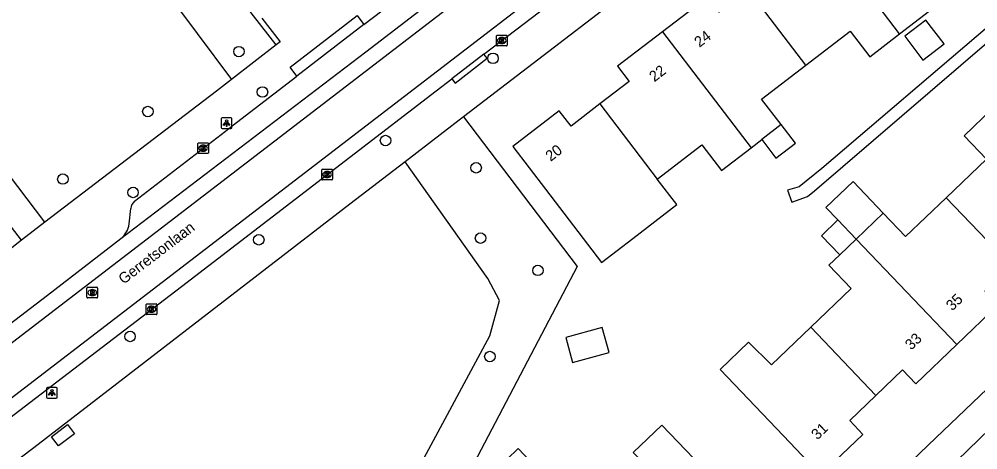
# Model space of a CAD drawing. Extents: x 159353 to 160616, y 385893 to 387321.
# Drawn here: x 159867.4 to 159956.8, y 386452.7 to 386492.8 of the extents above; entities that cross this region are included whole.
import ezdxf

# ---------------------------------------------------------------- set-up
doc = ezdxf.new("R2010")
doc.units = 0
for name, color, linetype in [('IMGEO_Boom', 7, 'Continuous'), ('IMGEO_Groenvoorziening', 7, 'Continuous'), ('IMGEO_Kolk', 7, 'Continuous'), ('IMGEO_Lichtpunt', 7, 'Continuous'), ('IMGEO_Openbare_ruimte_label', 7, 'Continuous'), ('IMGEO_Pand', 7, 'Continuous'), ('IMGEO_Pand_nummerreeks', 7, 'Continuous'), ('IMGEO_Rijbaan_lokaal_gesloten', 7, 'Continuous'), ('IMGEO_Rijbaan_lokaal_open', 7, 'Continuous'), ('IMGEO_Rioolput', 7, 'Continuous'), ('IMGEO_Voetpad_halfverhard', 7, 'Continuous'), ('IMGEO_Voetpad_open', 7, 'Continuous')]:
    doc.layers.add(name, color=color, linetype=linetype)

msp = doc.modelspace()

# ---------------------------------------------------------------- linework, layer by layer
at = {"layer": 'IMGEO_Boom'}
for centre in [(159887.914, 386489.732), (159911.587, 386489.102), (159890.103, 386485.968), (159879.433, 386484.153), (159901.575, 386481.452), (159910.012, 386478.914), (159871.513, 386477.866), (159878.05, 386476.62), (159889.761, 386472.217), (159910.42, 386472.372), (159915.771, 386469.363), (159877.772, 386463.214), (159911.29, 386461.343)]:
    msp.add_circle(centre, 0.489, dxfattribs=at)
at = {"layer": 'IMGEO_Groenvoorziening'}
for points in [[(159891.379, 386490.351), (159889.268, 386493.075), (159883.925, 386500), (159879.794, 386505.355)], [(159855.59, 386492.616), (159868.661, 386500), (159874.951, 386503.553), (159877.609, 386500), (159887.228, 386487.143)], [(159908.837, 386483.648), (159919.421, 386469.713), (159895.899, 386424.892), (159897.755, 386422.547)], [(159894.873, 386419.789), (159891.568, 386423.871), (159890.362, 386425.853), (159892.72, 386428.803), (159911.28, 386463.267), (159912.182, 386466.548), (159911.118, 386468.603), (159903.401, 386479.482)]]:
    msp.add_lwpolyline(points, dxfattribs=at)
at = {"layer": 'IMGEO_Kolk'}
for p, q in [((159911.98, 386491.261), (159912.832, 386491.261)), ((159911.905, 386490.335), (159911.905, 386491.187)), ((159912.416, 386490.481), (159912.391, 386490.481)), ((159912.393, 386491.041), (159912.418, 386491.041)), ((159912.906, 386491.187), (159912.906, 386490.335)), ((159912.832, 386490.261), (159911.98, 386490.261)), ((159884.078, 386480.317), (159884.078, 386481.169)), ((159884.153, 386481.243), (159885.005, 386481.243)), ((159884.566, 386481.023), (159884.591, 386481.023)), ((159885.079, 386481.169), (159885.079, 386480.317)), ((159885.005, 386480.243), (159884.153, 386480.243)), ((159884.589, 386480.463), (159884.564, 386480.463)), ((159895.704, 386478.787), (159896.556, 386478.787)), ((159895.629, 386477.861), (159895.629, 386478.713)), ((159896.14, 386478.007), (159896.115, 386478.007)), ((159896.117, 386478.567), (159896.142, 386478.567)), ((159896.63, 386478.713), (159896.63, 386477.861)), ((159896.556, 386477.787), (159895.704, 386477.787)), ((159879.347, 386466.248), (159880.199, 386466.248)), ((159879.272, 386465.322), (159879.272, 386466.174)), ((159879.783, 386465.468), (159879.758, 386465.468)), ((159879.76, 386466.028), (159879.785, 386466.028)), ((159880.273, 386466.174), (159880.273, 386465.322)), ((159880.199, 386465.248), (159879.347, 386465.248))]:
    msp.add_line(p, q, dxfattribs=at)
for points in [[(159911.98, 386491.261), (159912.832, 386491.261)], [(159911.905, 386490.335), (159911.905, 386491.187)], [(159912.226, 386490.961), (159912.349, 386490.961), (159912.349, 386490.81), (159912.479, 386490.961), (159912.643, 386490.961), (159912.497, 386490.81), (159912.65, 386490.561), (159912.498, 386490.561), (159912.413, 386490.725), (159912.349, 386490.658), (159912.349, 386490.561), (159912.226, 386490.561), (159912.226, 386490.961)], [(159912.906, 386491.187), (159912.906, 386490.335)], [(159912.832, 386490.261), (159911.98, 386490.261)], [(159884.078, 386480.317), (159884.078, 386481.169)], [(159884.153, 386481.243), (159885.005, 386481.243)], [(159884.399, 386480.943), (159884.522, 386480.943), (159884.522, 386480.792), (159884.652, 386480.943), (159884.816, 386480.943), (159884.67, 386480.792), (159884.823, 386480.543), (159884.671, 386480.543), (159884.586, 386480.707), (159884.522, 386480.64), (159884.522, 386480.543), (159884.399, 386480.543), (159884.399, 386480.943)], [(159885.079, 386481.169), (159885.079, 386480.317)], [(159885.005, 386480.243), (159884.153, 386480.243)], [(159895.704, 386478.787), (159896.556, 386478.787)], [(159895.629, 386477.861), (159895.629, 386478.713)], [(159895.95, 386478.487), (159896.073, 386478.487), (159896.073, 386478.336), (159896.203, 386478.487), (159896.367, 386478.487), (159896.221, 386478.336), (159896.374, 386478.087), (159896.222, 386478.087), (159896.137, 386478.251), (159896.073, 386478.184), (159896.073, 386478.087), (159895.95, 386478.087), (159895.95, 386478.487)], [(159896.63, 386478.713), (159896.63, 386477.861)], [(159896.556, 386477.787), (159895.704, 386477.787)], [(159879.347, 386466.248), (159880.199, 386466.248)], [(159879.272, 386465.322), (159879.272, 386466.174)], [(159879.593, 386465.948), (159879.716, 386465.948), (159879.716, 386465.797), (159879.846, 386465.948), (159880.01, 386465.948), (159879.864, 386465.797), (159880.017, 386465.548), (159879.865, 386465.548), (159879.78, 386465.712), (159879.716, 386465.645), (159879.716, 386465.548), (159879.593, 386465.548), (159879.593, 386465.948)], [(159880.273, 386466.174), (159880.273, 386465.322)], [(159880.199, 386465.248), (159879.347, 386465.248)]]:
    msp.add_lwpolyline(points, dxfattribs=at)
for centre, start, end in [((159911.982, 386491.185), 91.55205, 178.44795), ((159911.982, 386491.185), 91.55205, 178.44795), ((159912.83, 386491.185), 1.55205, 88.44795), ((159912.83, 386491.185), 1.55205, 88.44795), ((159911.982, 386490.337), 181.55205, 268.44795), ((159911.982, 386490.337), 181.55205, 268.44795), ((159912.83, 386490.337), 271.55205, 358.44795), ((159912.83, 386490.337), 271.55205, 358.44795), ((159884.155, 386481.167), 91.55205, 178.44795), ((159884.155, 386481.167), 91.55205, 178.44795), ((159885.003, 386481.167), 1.55205, 88.44795), ((159885.003, 386481.167), 1.55205, 88.44795), ((159884.155, 386480.319), 181.55205, 268.44795), ((159884.155, 386480.319), 181.55205, 268.44795), ((159885.003, 386480.319), 271.55205, 358.44795), ((159885.003, 386480.319), 271.55205, 358.44795), ((159895.706, 386478.711), 91.55205, 178.44795), ((159895.706, 386478.711), 91.55205, 178.44795), ((159896.554, 386478.711), 1.55205, 88.44795), ((159896.554, 386478.711), 1.55205, 88.44795), ((159895.706, 386477.863), 181.55205, 268.44795), ((159895.706, 386477.863), 181.55205, 268.44795), ((159896.554, 386477.863), 271.55205, 358.44795), ((159896.554, 386477.863), 271.55205, 358.44795), ((159879.349, 386466.172), 91.55205, 178.44795), ((159879.349, 386466.172), 91.55205, 178.44795), ((159880.197, 386466.172), 1.55205, 88.44795), ((159880.197, 386466.172), 1.55205, 88.44795), ((159879.349, 386465.324), 181.55205, 268.44795), ((159879.349, 386465.324), 181.55205, 268.44795), ((159880.197, 386465.324), 271.55205, 358.44795), ((159880.197, 386465.324), 271.55205, 358.44795)]:
    msp.add_arc(centre, 0.0765, start, end, dxfattribs=at)
for centre, major_axis, ratio, start_param, end_param in [((159912.392, 386490.761), (-0.387, 0.002), 0.722429, 4.712389, 7.853982), ((159912.417, 386490.761), (-0.39, 0.002), 0.717154, 1.570796, 4.712389), ((159884.565, 386480.743), (-0.387, 0.002), 0.722429, 4.712389, 7.853982), ((159884.59, 386480.743), (-0.39, 0.002), 0.717154, 1.570796, 4.712389), ((159896.116, 386478.287), (-0.387, 0.002), 0.722429, 4.712389, 7.853982), ((159896.141, 386478.287), (-0.39, 0.002), 0.717154, 1.570796, 4.712389), ((159879.759, 386465.748), (-0.387, 0.002), 0.722429, 4.712389, 7.853982), ((159879.784, 386465.748), (-0.39, 0.002), 0.717154, 1.570796, 4.712389)]:
    msp.add_ellipse(centre, major_axis=major_axis, ratio=ratio, start_param=start_param, end_param=end_param, dxfattribs=at)
at = {"layer": 'IMGEO_Lichtpunt'}
for p, q in [((159886.268, 386483.478), (159886.268, 386482.671)), ((159886.268, 386483.478), (159886.268, 386482.671)), ((159887.17, 386483.573), (159886.362, 386483.573)), ((159887.17, 386483.573), (159886.362, 386483.573)), ((159887.264, 386482.671), (159887.264, 386483.478)), ((159887.264, 386482.671), (159887.264, 386483.478)), ((159886.362, 386482.577), (159887.17, 386482.577)), ((159886.362, 386482.577), (159887.17, 386482.577)), ((159869.996, 386458.377), (159869.996, 386457.57)), ((159869.996, 386458.377), (159869.996, 386457.57)), ((159870.898, 386458.472), (159870.09, 386458.472)), ((159870.898, 386458.472), (159870.09, 386458.472)), ((159870.992, 386457.57), (159870.992, 386458.377)), ((159870.992, 386457.57), (159870.992, 386458.377)), ((159870.09, 386457.476), (159870.898, 386457.476)), ((159870.09, 386457.476), (159870.898, 386457.476))]:
    msp.add_line(p, q, dxfattribs=at)
for points in [[(159886.642, 386483.142), (159886.681, 386483.114), (159886.493, 386482.852), (159886.455, 386482.879), (159886.642, 386483.142)], [(159886.744, 386483.094), (159886.791, 386483.094), (159886.791, 386482.772), (159886.744, 386482.772), (159886.744, 386483.094)], [(159886.854, 386483.114), (159886.892, 386483.141), (159887.079, 386482.879), (159887.04, 386482.851), (159886.854, 386483.114)], [(159870.37, 386458.041), (159870.409, 386458.013), (159870.221, 386457.751), (159870.183, 386457.778), (159870.37, 386458.041)], [(159870.472, 386457.993), (159870.519, 386457.993), (159870.519, 386457.671), (159870.472, 386457.671), (159870.472, 386457.993)], [(159870.582, 386458.013), (159870.62, 386458.04), (159870.807, 386457.778), (159870.768, 386457.75), (159870.582, 386458.013)]]:
    msp.add_lwpolyline(points, dxfattribs=at)
for centre in [(159886.767, 386483.276), (159870.495, 386458.175)]:
    msp.add_circle(centre, 0.0994, dxfattribs=at)
for centre, start, end in [((159886.362, 386483.478), 90, 180), ((159886.362, 386483.478), 90, 180), ((159887.17, 386483.478), 0, 90), ((159887.17, 386483.478), 0, 90), ((159886.362, 386482.671), 180, 270), ((159886.362, 386482.671), 180, 270), ((159887.17, 386482.671), 270, 0), ((159887.17, 386482.671), 270, 360), ((159870.09, 386458.377), 90, 180), ((159870.09, 386458.377), 90, 180), ((159870.898, 386458.377), 0, 90), ((159870.898, 386458.377), 0, 90), ((159870.09, 386457.57), 180, 270), ((159870.09, 386457.57), 180, 270), ((159870.898, 386457.57), 270, 0), ((159870.898, 386457.57), 270, 360)]:
    msp.add_arc(centre, 0.0946, start, end, dxfattribs=at)
at = {"layer": 'IMGEO_Pand'}
for points in [[(159949.468, 386491.395), (159942.889, 386500), (159941.218, 386502.186)], [(159949.468, 386491.395), (159952.242, 386493.522), (159950.416, 386495.902), (159954.563, 386499.082)], [(159935.379, 386495.471), (159932.669, 386493.4), (159931.575, 386494.795), (159927.38, 386491.582)], [(159940.728, 386488.474), (159935.379, 386495.471)], [(159953.614, 386490.45), (159951.912, 386492.669), (159949.943, 386491.159), (159951.645, 386488.94), (159953.614, 386490.45)], [(159927.38, 386491.582), (159923.178, 386488.364), (159924.274, 386486.951), (159921.547, 386484.859)], [(159927.38, 386491.582), (159935.633, 386480.786)], [(159940.728, 386488.474), (159944.86, 386491.642), (159946.685, 386489.261), (159949.468, 386491.395)], [(159938.43, 386482.931), (159936.603, 386485.311), (159940.728, 386488.474)], [(159921.547, 386484.859), (159918.861, 386482.799), (159917.761, 386484.225), (159913.446, 386480.9), (159916.485, 386476.931), (159921.707, 386470.111), (159924.618, 386472.339), (159928.7, 386475.5), (159926.894, 386477.866)], [(159921.547, 386484.859), (159926.894, 386477.866)], [(159959.888, 386469.778), (159962.317, 386472.088), (159963.55, 386470.833), (159967.511, 386474.594), (159964.059, 386478.211), (159958.13, 386484.422), (159955.481, 386481.89), (159957.558, 386479.719), (159953.807, 386476.133)], [(159938.43, 386482.931), (159936.624, 386481.546)], [(159936.624, 386481.546), (159937.948, 386479.821), (159939.753, 386481.207), (159938.43, 386482.931)], [(159935.633, 386480.786), (159936.624, 386481.546)], [(159926.894, 386477.866), (159931.047, 386481.051), (159932.873, 386478.67), (159935.633, 386480.786)], [(159947.948, 386474.688), (159945.126, 386477.642), (159942.599, 386475.228), (159943.72, 386474.056)], [(159953.807, 386476.133), (159950.024, 386472.515), (159947.948, 386474.688)], [(159953.807, 386476.133), (159959.888, 386469.778)], [(159945.424, 386472.274), (159947.948, 386474.688)], [(159943.72, 386474.056), (159942.189, 386472.593), (159943.894, 386470.811)], [(159943.72, 386474.056), (159945.424, 386472.274)], [(159943.894, 386470.811), (159945.424, 386472.274)], [(159954.802, 386462.471), (159945.424, 386472.274)], [(159943.894, 386470.811), (159942.883, 386469.845), (159944.959, 386467.673), (159941.195, 386464.075)], [(159954.802, 386462.471), (159958.61, 386466.114), (159957.407, 386467.419), (159959.888, 386469.778)], [(159922.402, 386461.711), (159921.77, 386464.04), (159918.362, 386463.115), (159918.994, 386460.786), (159922.402, 386461.711)], [(159941.195, 386464.075), (159937.533, 386460.574), (159935.392, 386462.687), (159932.738, 386460.147), (159938.647, 386453.947), (159942.096, 386450.327), (159946.032, 386454.081), (159944.823, 386455.38), (159947.266, 386457.73)], [(159941.195, 386464.075), (159947.266, 386457.73)], [(159947.266, 386457.73), (159949.721, 386460.091), (159950.971, 386458.806), (159954.802, 386462.471)], [(159929.037, 386440.334), (159931.482, 386442.673), (159932.726, 386441.374), (159936.689, 386445.166), (159933.231, 386448.779), (159927.313, 386454.964), (159924.654, 386452.42), (159926.71, 386450.272), (159922.957, 386446.68)], [(159913.55, 386449.047), (159915.617, 386451.024), (159913.934, 386452.783), (159911.867, 386450.805), (159913.55, 386449.047)]]:
    msp.add_lwpolyline(points, dxfattribs=at)
at = {"layer": 'IMGEO_Rijbaan_lokaal_gesloten'}
for points in [[(159876.924, 386472.328), (159899.739, 386489.718), (159978.286, 386549.954)], [(159859.708, 386457.258), (159979.14, 386548.844)], [(159981.625, 386545.617), (159862.162, 386454.007)], [(159910.736, 386489.485), (159918.106, 386495.127)], [(159910.736, 386489.485), (159907.737, 386487.189)], [(159863.032, 386452.854), (159866.972, 386455.933), (159871.465, 386459.398), (159882.548, 386467.87), (159906.298, 386486.087), (159907.737, 386487.189)], [(159858.807, 386458.451), (159870.066, 386467.048), (159876.924, 386472.328)]]:
    msp.add_lwpolyline(points, dxfattribs=at)
at = {"layer": 'IMGEO_Rijbaan_lokaal_open'}
msp.add_lwpolyline([(159952.688, 386449.516), (159952.763, 386449.607), (159953.624, 386450.551), (159954.825, 386451.669), (159957.882, 386454.617)], dxfattribs=at)
at = {"layer": 'IMGEO_Rioolput'}
for p, q in [((159873.749, 386466.869), (159873.749, 386467.721)), ((159873.824, 386467.795), (159874.676, 386467.795)), ((159874.237, 386467.575), (159874.262, 386467.575)), ((159874.75, 386467.721), (159874.75, 386466.869)), ((159874.676, 386466.795), (159873.824, 386466.795)), ((159874.26, 386467.015), (159874.235, 386467.015))]:
    msp.add_line(p, q, dxfattribs=at)
for points in [[(159873.749, 386466.869), (159873.749, 386467.721)], [(159873.824, 386467.795), (159874.676, 386467.795)], [(159874.338, 386467.493), (159874.086, 386467.495), (159874.086, 386467.095)], [(159874.086, 386467.095), (159874.21, 386467.095), (159874.21, 386467.257), (159874.221, 386467.257)], [(159874.264, 386467.414), (159874.21, 386467.414), (159874.21, 386467.333)], [(159874.21, 386467.333), (159874.262, 386467.333)], [(159874.268, 386467.228), (159874.339, 386467.095), (159874.479, 386467.095), (159874.414, 386467.221)], [(159874.75, 386467.721), (159874.75, 386466.869)], [(159874.676, 386466.795), (159873.824, 386466.795)]]:
    msp.add_lwpolyline(points, dxfattribs=at)
for centre, radius, start, end in [((159873.826, 386467.719), 0.0765, 91.55205, 178.44795), ((159873.826, 386467.719), 0.0765, 91.55205, 178.44795), ((159874.22, 386467.204), 0.0533, 26.02933, 88.69889), ((159874.246, 386467.522), 0.19, 274.7715, 282.96867), ((159874.27, 386467.318), 0.0964, 77.00612, 93.18647), ((159874.284, 386467.375), 0.0378, 276.66336, 79.67722), ((159874.337, 386467.383), 0.109, 350.36119, 89.41601), ((159874.335, 386467.383), 0.112, 277.58423, 350.98172), ((159874.319, 386467.168), 0.108, 29.51342, 73.79051), ((159874.674, 386467.719), 0.0765, 1.55205, 88.44795), ((159874.674, 386467.719), 0.0765, 1.55205, 88.44795), ((159873.826, 386466.871), 0.0765, 181.55205, 268.44795), ((159873.826, 386466.871), 0.0765, 181.55205, 268.44795), ((159874.674, 386466.871), 0.0765, 271.55205, 358.44795), ((159874.674, 386466.871), 0.0765, 271.55205, 358.44795)]:
    msp.add_arc(centre, radius, start, end, dxfattribs=at)
for centre, major_axis, ratio, start_param, end_param in [((159874.236, 386467.295), (-0.387, 0.002), 0.722429, 4.712389, 7.853982), ((159874.261, 386467.295), (-0.39, 0.002), 0.717154, 1.570796, 4.712389)]:
    msp.add_ellipse(centre, major_axis=major_axis, ratio=ratio, start_param=start_param, end_param=end_param, dxfattribs=at)
at = {"layer": 'IMGEO_Voetpad_halfverhard'}
for points in [[(159869.836, 386473.851), (159855.59, 386492.616)], [(159867.657, 386472.185), (159866.116, 386474.185), (159862.913, 386472.949), (159849.809, 386468.487), (159846.533, 386467.387)]]:
    msp.add_lwpolyline(points, dxfattribs=at)
at = {"layer": 'IMGEO_Voetpad_open'}
for points in [[(159984.546, 386541.708), (159952.365, 386517.008), (159930.173, 386500), (159908.837, 386483.648)], [(159899.555, 386492.261), (159905.719, 386496.959), (159909.661, 386500), (159911.446, 386501.377), (159921.752, 386509.284)], [(159893.309, 386487.448), (159892.674, 386488.272), (159898.92, 386493.085), (159899.555, 386492.261)], [(159890.038, 386492.832), (159891.741, 386490.631), (159891.379, 386490.351)], [(159899.555, 386492.261), (159893.309, 386487.448)], [(159974.462, 386474.406), (159957.669, 386491.994), (159942.214, 386478.854), (159940.095, 386477.157), (159939.031, 386476.836), (159939.42, 386475.71), (159940.898, 386476.23), (159941.542, 386476.782), (159957.824, 386490.735), (159973.946, 386473.913)], [(159891.379, 386490.351), (159887.228, 386487.143)], [(159907.737, 386487.189), (159908.056, 386486.781), (159911.03, 386489.11), (159910.736, 386489.485)], [(159887.228, 386487.143), (159885.822, 386486.056), (159869.836, 386473.851)], [(159878.181, 386475.807), (159886.65, 386482.339), (159887.281, 386482.827), (159893.309, 386487.448)], [(159908.837, 386483.648), (159903.401, 386479.482)], [(159903.401, 386479.482), (159898.246, 386475.531), (159868.81, 386452.849), (159861.63, 386447.437), (159858.062, 386444.883)], [(159877.679, 386473.695), (159877.83, 386475.127)], [(159869.836, 386473.851), (159867.657, 386472.185)], [(159973.946, 386473.913), (159952.85, 386453.77), (159940.175, 386441.642), (159940.005, 386441.479)], [(159867.657, 386472.185), (159862.392, 386468.019), (159856.68, 386463.673), (159853.647, 386461.431)], [(159871.118, 386453.028), (159870.465, 386453.879), (159871.933, 386455.005), (159872.586, 386454.154), (159871.118, 386453.028)]]:
    msp.add_lwpolyline(points, dxfattribs=at)
for centre, radius, start, end in [((159878.932, 386474.989), 1.111, 132.54938, 172.84718), ((159875.59, 386473.957), 2.105, 309.31632, 352.85956)]:
    msp.add_arc(centre, radius, start, end, dxfattribs=at)

# ---------------------------------------------------------------- texts
at = {"layer": 'IMGEO_Openbare_ruimte_label'}
msp.add_text('Gerretsonlaan', height=1, rotation=37.44284, dxfattribs=at).set_placement((159877.167, 386468.025))
at = {"layer": 'IMGEO_Pand_nummerreeks'}
for s, rotation, p in [('24', 37.44852, (159930.816, 386490.082)), ('22', 37.44583, (159926.615, 386486.865)), ('20', 37.61468, (159916.954, 386479.461)), ('35', 43.73141, (159954.367, 386465.542)), ('33', 43.73387, (159950.548, 386461.888)), ('31', 43.64423, (159941.808, 386453.535))]:
    msp.add_text(s, height=1, rotation=rotation, dxfattribs=at).set_placement(p)

doc.saveas('drawing.dxf')
